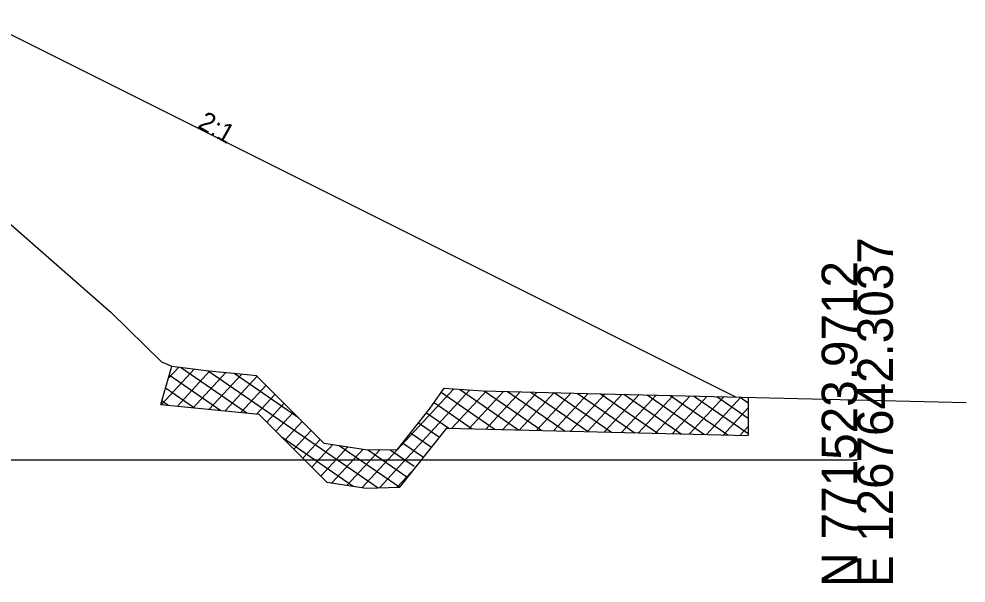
# Model space of a CAD drawing. Extents: x -3833 to 1267678, y -522 to 773248.
# Drawn here: x 234.1 to 308.5, y 7490.3 to 7534.6 of the extents above; entities that cross this region are included whole.
import ezdxf

# ---------------------------------------------------------------- set-up
doc = ezdxf.new("R2010")
doc.units = 0
for name, color, linetype in [('Exist Cross Section Cell', 7, 'Continuous'), ('Exist XS Ground Line', 7, 'Continuous'), ('Prop XS Ditch Slope Text', 7, 'Continuous'), ('Prop XS Finish Grade', 7, 'Continuous'), ('Prop XS Undercut Exc', 7, 'Continuous')]:
    doc.layers.add(name, color=color, linetype=linetype)

msp = doc.modelspace()

# ---------------------------------------------------------------- linework, layer by layer
at = {"layer": 'Exist Cross Section Cell'}
msp.add_line((150, 7500), (300, 7500), dxfattribs=at)
at = {"layer": 'Exist XS Ground Line'}
for p, q in [((232.84, 7519.062), (241.364, 7511.577)), ((241.364, 7511.577), (245.338, 7507.701)), ((245.338, 7507.701), (246.129, 7507.355)), ((246.129, 7507.355), (249.053, 7506.984)), ((249.053, 7506.984), (250.724, 7506.822)), ((250.724, 7506.822), (252.323, 7506.669)), ((252.323, 7506.669), (252.772, 7506.623)), ((252.772, 7506.623), (258.077, 7501.305)), ((266.433, 7504.042), (267.542, 7505.629)), ((267.542, 7505.629), (270.576, 7505.409)), ((270.576, 7505.409), (278.785, 7505.213)), ((278.785, 7505.213), (308.544, 7504.503)), ((263.833, 7500.779), (266.433, 7504.042)), ((258.077, 7501.305), (261.346, 7500.814)), ((261.346, 7500.814), (261.666, 7500.779)), ((261.666, 7500.779), (262.401, 7500.797)), ((262.401, 7500.797), (263.833, 7500.779))]:
    msp.add_line(p, q, dxfattribs=at)
at = {"layer": 'Prop XS Finish Grade'}
for p, q in [((231.035, 7534.635), (274.762, 7512.772)), ((274.762, 7512.772), (290.436, 7504.935))]:
    msp.add_line(p, q, dxfattribs=at)
at = {"layer": 'Prop XS Undercut Exc'}
for p, q in [((245.277, 7504.336), (246.129, 7507.355)), ((247.916, 7507.128), (245.325, 7504.331)), ((246.697, 7507.283), (245.851, 7506.371)), ((246.83, 7507.266), (252.038, 7503.681)), ((245.935, 7506.668), (249.986, 7503.879)), ((249.138, 7506.976), (246.576, 7504.21)), ((250.389, 7506.854), (247.827, 7504.089)), ((248.996, 7506.99), (262.35, 7497.795)), ((251.641, 7506.734), (249.078, 7503.967)), ((252.839, 7506.556), (250.329, 7503.846)), ((251.048, 7506.791), (256.021, 7503.366)), ((245.649, 7505.652), (247.934, 7504.078)), ((253.546, 7505.847), (251.579, 7503.725)), ((254.253, 7505.139), (252.83, 7503.604)), ((268.288, 7505.575), (261.101, 7497.817)), ((269.565, 7505.482), (262.446, 7497.797)), ((267.314, 7505.303), (271.553, 7502.384)), ((270.854, 7505.402), (268.134, 7502.466)), ((268.73, 7505.543), (273.38, 7502.341)), ((272.188, 7505.37), (269.468, 7502.434)), ((270.692, 7505.406), (275.206, 7502.297)), ((273.522, 7505.338), (270.802, 7502.402)), ((274.856, 7505.307), (272.136, 7502.371)), ((272.518, 7505.362), (277.033, 7502.254)), ((276.189, 7505.275), (273.469, 7502.339)), ((274.345, 7505.319), (278.859, 7502.21)), ((277.523, 7505.243), (274.803, 7502.307)), ((278.857, 7505.211), (276.137, 7502.275)), ((276.172, 7505.275), (280.686, 7502.167)), ((280.191, 7505.179), (277.471, 7502.243)), ((277.998, 7505.232), (282.513, 7502.123)), ((281.524, 7505.147), (278.804, 7502.212)), ((279.825, 7505.188), (284.339, 7502.08)), ((282.858, 7505.116), (280.138, 7502.18)), ((284.192, 7505.084), (281.472, 7502.148)), ((281.651, 7505.144), (286.166, 7502.036)), ((285.525, 7505.052), (282.805, 7502.116)), ((283.478, 7505.101), (287.992, 7501.992)), ((286.859, 7505.02), (284.139, 7502.084)), ((285.304, 7505.057), (289.819, 7501.949)), ((288.193, 7504.988), (285.473, 7502.053)), ((289.527, 7504.957), (286.807, 7502.021)), ((287.131, 7505.014), (291.436, 7502.05)), ((290.86, 7504.925), (288.14, 7501.989)), ((288.957, 7504.97), (291.436, 7503.264)), ((290.784, 7504.927), (291.436, 7504.478)), ((291.436, 7504.911), (291.436, 7501.91)), ((245.277, 7504.336), (252.973, 7503.59)), ((245.362, 7504.635), (245.881, 7504.277)), ((254.959, 7504.43), (253.599, 7502.962)), ((266.741, 7504.484), (269.727, 7502.428)), ((252.973, 7503.59), (258.314, 7498.236)), ((255.666, 7503.722), (254.306, 7502.254)), ((266.145, 7503.68), (267.9, 7502.471)), ((291.436, 7504.075), (289.474, 7501.957)), ((256.373, 7503.013), (255.013, 7501.545)), ((265.52, 7502.896), (267.171, 7501.759)), ((257.08, 7502.305), (255.72, 7500.837)), ((264.045, 7497.835), (267.742, 7502.475)), ((264.895, 7502.112), (266.547, 7500.975)), ((267.742, 7502.475), (291.436, 7501.91)), ((291.436, 7502.603), (290.808, 7501.925)), ((254.735, 7501.823), (260.401, 7497.922)), ((257.787, 7501.596), (256.426, 7500.128)), ((258.782, 7501.199), (257.133, 7499.42)), ((264.271, 7501.328), (265.922, 7500.191)), ((259.979, 7501.019), (257.84, 7498.711)), ((261.175, 7500.84), (258.708, 7498.177)), ((259.276, 7501.125), (264.048, 7497.839)), ((262.501, 7500.799), (259.905, 7497.997)), ((261.518, 7500.795), (264.615, 7498.663)), ((263.295, 7500.786), (265.182, 7499.486)), ((265.276, 7499.38), (263.84, 7497.83)), ((258.314, 7498.236), (261.401, 7497.772)), ((261.401, 7497.772), (264.045, 7497.835))]:
    msp.add_line(p, q, dxfattribs=at)

# ---------------------------------------------------------------- texts
at = {"layer": 'Exist Cross Section Cell'}
for s, p in [('E 1267642.3037', (302.8, 7490)), ('N 771523.9712', (300, 7490))]:
    msp.add_text(s, height=2.8, rotation=90, dxfattribs=at).set_placement(p)
at = {"layer": 'Prop XS Ditch Slope Text'}
msp.add_text('2:1', height=1.5, rotation=330.69538, dxfattribs=at).set_placement((248.089, 7526.146))

doc.saveas('drawing.dxf')
